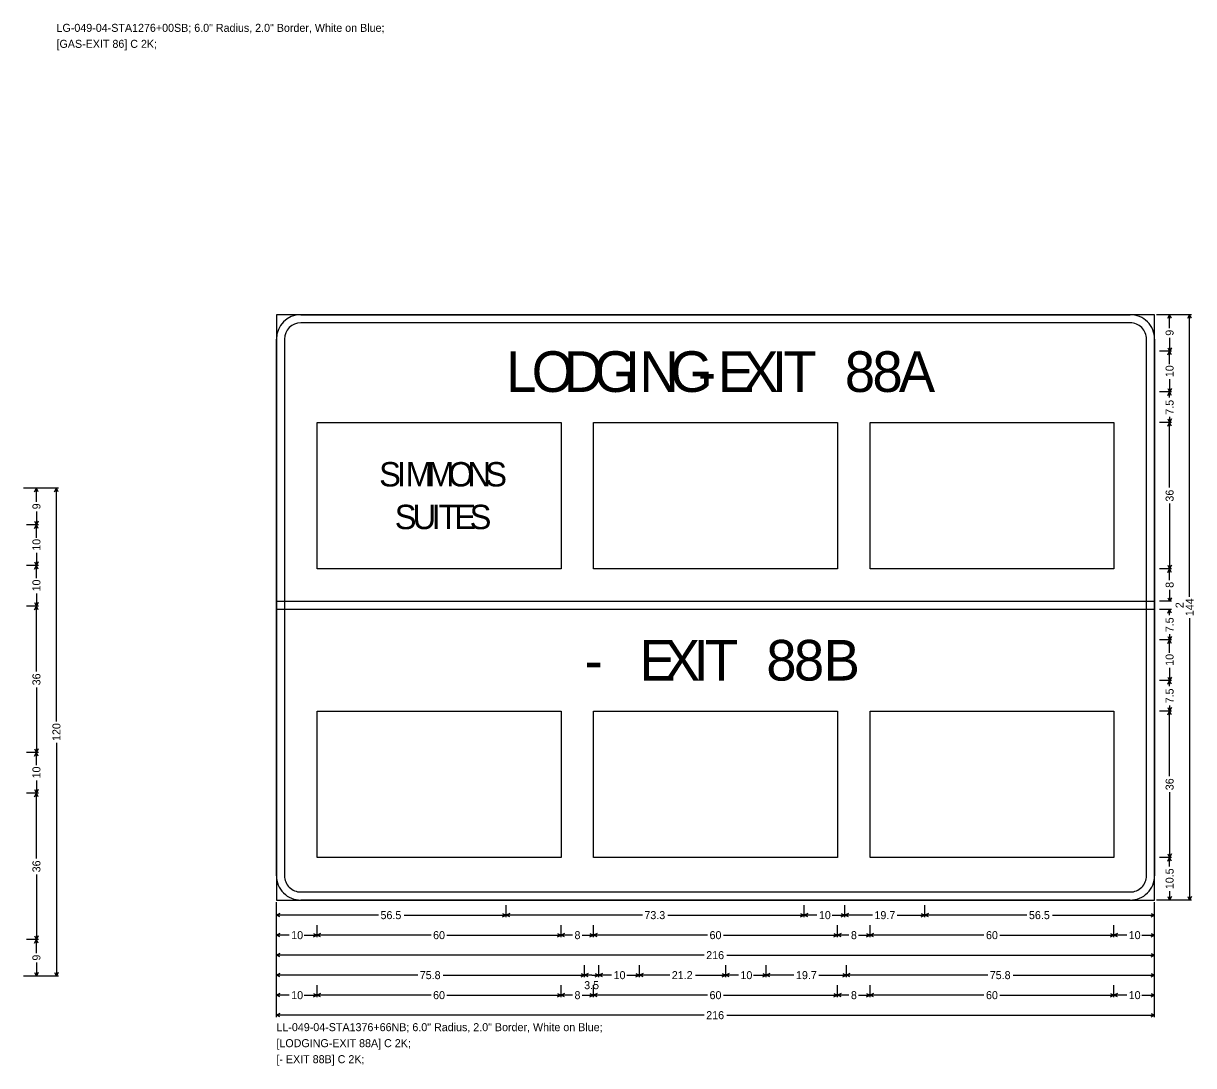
# Model space of a CAD drawing. Extents: x 667331 to 731245, y 738830 to 753817.
# Drawn here: x 730475 to 730993, y 746317 to 746779 of the extents above; entities that cross this region are included whole.
import ezdxf

# ---------------------------------------------------------------- set-up
doc = ezdxf.new("R2010")
doc.units = 0
doc.layers.add('R_SIGN', color=7, linetype='Continuous')

msp = doc.modelspace()

# ---------------------------------------------------------------- linework, layer by layer
at = {"layer": 'R_SIGN'}
for p, q in [((730992.27, 746649.89), (730976.77, 746649.89)), ((730983.41, 746649.89), (730978.1, 746649.89)), ((730981.74, 746648.3), (730982.53, 746649.89)), ((730982.53, 746643.89), (730982.53, 746649.89)), ((730983.32, 746648.3), (730982.53, 746649.89)), ((730990.59, 746648.3), (730991.39, 746649.89)), ((730991.39, 746525.04), (730991.39, 746649.89)), ((730992.18, 746648.3), (730991.39, 746649.89)), ((730981.74, 746635.27), (730982.53, 746633.69)), ((730982.53, 746639.68), (730982.53, 746633.69)), ((730983.32, 746635.27), (730982.53, 746633.69)), ((730983.41, 746633.69), (730978.1, 746633.69)), ((730981.74, 746632.1), (730982.53, 746633.69)), ((730982.53, 746628.03), (730982.53, 746633.69)), ((730983.32, 746632.1), (730982.53, 746633.69)), ((730982.53, 746621.34), (730982.53, 746615.69)), ((730983.41, 746615.69), (730978.1, 746615.69)), ((730981.74, 746617.27), (730982.53, 746615.69)), ((730981.74, 746614.1), (730982.53, 746615.69)), ((730983.32, 746617.27), (730982.53, 746615.69)), ((730982.53, 746613.16), (730982.53, 746615.69)), ((730983.32, 746614.1), (730982.53, 746615.69)), ((730982.53, 746604.71), (730982.53, 746602.19)), ((730605.09, 746537.39), (730605.09, 746602.19)), ((730605.09, 746602.19), (730713.09, 746602.19)), ((730713.09, 746602.19), (730713.09, 746537.39)), ((730727.49, 746537.39), (730727.49, 746602.19)), ((730727.49, 746602.19), (730835.49, 746602.19)), ((730835.49, 746602.19), (730835.49, 746537.39)), ((730849.89, 746537.39), (730849.89, 746602.19)), ((730849.89, 746602.19), (730957.89, 746602.19)), ((730957.89, 746602.19), (730957.89, 746537.39)), ((730983.41, 746602.19), (730978.1, 746602.19)), ((730981.74, 746603.77), (730982.53, 746602.19)), ((730981.74, 746600.6), (730982.53, 746602.19)), ((730983.32, 746603.77), (730982.53, 746602.19)), ((730982.53, 746573.32), (730982.53, 746602.19)), ((730983.32, 746600.6), (730982.53, 746602.19)), ((730490.57, 746573.02), (730475.07, 746573.02)), ((730481.71, 746573.02), (730476.4, 746573.02)), ((730480.03, 746571.44), (730480.83, 746573.02)), ((730480.83, 746567.02), (730480.83, 746573.02)), ((730481.62, 746571.44), (730480.83, 746573.02)), ((730488.89, 746571.44), (730489.68, 746573.02)), ((730489.68, 746469.79), (730489.68, 746573.02)), ((730490.48, 746571.44), (730489.68, 746573.02)), ((730480.83, 746562.82), (730480.83, 746556.82)), ((730982.53, 746566.26), (730982.53, 746537.39)), ((730480.03, 746558.41), (730480.83, 746556.82)), ((730481.62, 746558.41), (730480.83, 746556.82)), ((730481.71, 746556.82), (730476.4, 746556.82)), ((730480.03, 746555.24), (730480.83, 746556.82)), ((730480.83, 746551.17), (730480.83, 746556.82)), ((730481.62, 746555.24), (730480.83, 746556.82)), ((730480.83, 746544.48), (730480.83, 746538.82)), ((730481.71, 746538.82), (730476.4, 746538.82)), ((730480.03, 746540.41), (730480.83, 746538.82)), ((730480.03, 746537.24), (730480.83, 746538.82)), ((730481.62, 746540.41), (730480.83, 746538.82)), ((730480.83, 746533.17), (730480.83, 746538.82)), ((730481.62, 746537.24), (730480.83, 746538.82)), ((730713.09, 746537.39), (730605.09, 746537.39)), ((730835.49, 746537.39), (730727.49, 746537.39)), ((730957.89, 746537.39), (730849.89, 746537.39)), ((730983.41, 746537.39), (730978.1, 746537.39)), ((730981.74, 746538.97), (730982.53, 746537.39)), ((730981.74, 746535.8), (730982.53, 746537.39)), ((730983.32, 746538.97), (730982.53, 746537.39)), ((730982.53, 746532.3), (730982.53, 746537.39)), ((730983.32, 746535.8), (730982.53, 746537.39)), ((730480.83, 746526.48), (730480.83, 746520.82)), ((730982.53, 746528.08), (730982.53, 746522.99)), ((730480.03, 746522.41), (730480.83, 746520.82)), ((730481.62, 746522.41), (730480.83, 746520.82)), ((730983.41, 746522.99), (730978.1, 746522.99)), ((730981.74, 746524.57), (730982.53, 746522.99)), ((730983.32, 746524.57), (730982.53, 746522.99)), ((730481.71, 746520.82), (730476.4, 746520.82)), ((730480.03, 746519.24), (730480.83, 746520.82)), ((730480.83, 746491.95), (730480.83, 746520.82)), ((730481.62, 746519.24), (730480.83, 746520.82)), ((730983.41, 746519.39), (730978.1, 746519.39)), ((730981.74, 746517.8), (730982.53, 746519.39)), ((730982.53, 746516.86), (730982.53, 746519.39)), ((730983.32, 746517.8), (730982.53, 746519.39)), ((730991.39, 746515.53), (730991.39, 746390.69)), ((730983.41, 746505.89), (730978.1, 746505.89)), ((730981.74, 746507.47), (730982.53, 746505.89)), ((730981.74, 746504.3), (730982.53, 746505.89)), ((730982.53, 746508.41), (730982.53, 746505.89)), ((730983.32, 746507.47), (730982.53, 746505.89)), ((730982.53, 746500.23), (730982.53, 746505.89)), ((730983.32, 746504.3), (730982.53, 746505.89)), ((730982.53, 746493.54), (730982.53, 746487.89)), ((730983.41, 746487.89), (730978.1, 746487.89)), ((730981.74, 746489.47), (730982.53, 746487.89)), ((730981.74, 746486.3), (730982.53, 746487.89)), ((730983.32, 746489.47), (730982.53, 746487.89)), ((730982.53, 746485.36), (730982.53, 746487.89)), ((730983.32, 746486.3), (730982.53, 746487.89)), ((730480.83, 746484.89), (730480.83, 746456.02)), ((730981.74, 746475.97), (730982.53, 746474.39)), ((730982.53, 746476.91), (730982.53, 746474.39)), ((730983.32, 746475.97), (730982.53, 746474.39)), ((730605.09, 746409.59), (730605.09, 746474.39)), ((730605.09, 746474.39), (730713.09, 746474.39)), ((730713.09, 746474.39), (730713.09, 746409.59)), ((730727.49, 746409.59), (730727.49, 746474.39)), ((730727.49, 746474.39), (730835.49, 746474.39)), ((730835.49, 746474.39), (730835.49, 746409.59)), ((730849.89, 746409.59), (730849.89, 746474.39)), ((730849.89, 746474.39), (730957.89, 746474.39)), ((730957.89, 746474.39), (730957.89, 746409.59)), ((730983.41, 746474.39), (730978.1, 746474.39)), ((730981.74, 746472.8), (730982.53, 746474.39)), ((730982.53, 746445.52), (730982.53, 746474.39)), ((730983.32, 746472.8), (730982.53, 746474.39)), ((730489.68, 746460.26), (730489.68, 746357.02)), ((730481.71, 746456.02), (730476.4, 746456.02)), ((730480.03, 746457.61), (730480.83, 746456.02)), ((730480.03, 746454.44), (730480.83, 746456.02)), ((730481.62, 746457.61), (730480.83, 746456.02)), ((730480.83, 746450.37), (730480.83, 746456.02)), ((730481.62, 746454.44), (730480.83, 746456.02)), ((730480.83, 746443.68), (730480.83, 746438.02)), ((730480.03, 746439.61), (730480.83, 746438.02)), ((730481.62, 746439.61), (730480.83, 746438.02)), ((730982.53, 746438.46), (730982.53, 746409.59)), ((730481.71, 746438.02), (730476.4, 746438.02)), ((730480.03, 746436.44), (730480.83, 746438.02)), ((730480.83, 746409.15), (730480.83, 746438.02)), ((730481.62, 746436.44), (730480.83, 746438.02)), ((730713.09, 746409.59), (730605.09, 746409.59)), ((730835.49, 746409.59), (730727.49, 746409.59)), ((730957.89, 746409.59), (730849.89, 746409.59)), ((730983.41, 746409.59), (730978.1, 746409.59)), ((730983.41, 746409.59), (730978.1, 746409.59)), ((730981.74, 746411.17), (730982.53, 746409.59)), ((730981.74, 746408), (730982.53, 746409.59)), ((730983.32, 746411.17), (730982.53, 746409.59)), ((730982.53, 746405.62), (730982.53, 746409.59)), ((730983.32, 746408), (730982.53, 746409.59)), ((730480.83, 746402.09), (730480.83, 746373.22)), ((730981.74, 746392.27), (730982.53, 746390.69)), ((730982.53, 746394.65), (730982.53, 746390.69)), ((730983.32, 746392.27), (730982.53, 746390.69)), ((730990.59, 746392.27), (730991.39, 746390.69)), ((730992.18, 746392.27), (730991.39, 746390.69)), ((730587.09, 746338.87), (730587.09, 746389.8)), ((730587.09, 746383.16), (730587.09, 746388.47)), ((730688.79, 746383.16), (730688.79, 746388.47)), ((730820.73, 746383.16), (730820.73, 746388.47)), ((730838.73, 746383.16), (730838.73, 746388.47)), ((730874.19, 746383.16), (730874.19, 746388.47)), ((730874.19, 746383.16), (730874.19, 746388.47)), ((730975.89, 746338.87), (730975.89, 746389.8)), ((730975.89, 746383.16), (730975.89, 746388.47)), ((730992.27, 746390.69), (730976.77, 746390.69)), ((730983.41, 746390.69), (730978.1, 746390.69)), ((730588.67, 746384.83), (730587.09, 746384.04)), ((730632.28, 746384.04), (730587.09, 746384.04)), ((730588.67, 746383.25), (730587.09, 746384.04)), ((730643.59, 746384.04), (730688.79, 746384.04)), ((730687.2, 746384.83), (730688.79, 746384.04)), ((730687.2, 746383.25), (730688.79, 746384.04)), ((730690.37, 746384.83), (730688.79, 746384.04)), ((730749.11, 746384.04), (730688.79, 746384.04)), ((730690.37, 746383.25), (730688.79, 746384.04)), ((730760.4, 746384.04), (730820.73, 746384.04)), ((730819.14, 746384.83), (730820.73, 746384.04)), ((730819.14, 746383.25), (730820.73, 746384.04)), ((730822.31, 746384.83), (730820.73, 746384.04)), ((730826.38, 746384.04), (730820.73, 746384.04)), ((730822.31, 746383.25), (730820.73, 746384.04)), ((730833.07, 746384.04), (730838.73, 746384.04)), ((730837.14, 746384.83), (730838.73, 746384.04)), ((730837.14, 746383.25), (730838.73, 746384.04)), ((730840.31, 746384.83), (730838.73, 746384.04)), ((730850.98, 746384.04), (730838.73, 746384.04)), ((730840.31, 746383.25), (730838.73, 746384.04)), ((730861.93, 746384.04), (730874.19, 746384.04)), ((730872.6, 746384.83), (730874.19, 746384.04)), ((730872.6, 746383.25), (730874.19, 746384.04)), ((730875.77, 746384.83), (730874.19, 746384.04)), ((730919.38, 746384.04), (730874.19, 746384.04)), ((730875.77, 746383.25), (730874.19, 746384.04)), ((730930.69, 746384.04), (730975.89, 746384.04)), ((730974.3, 746384.83), (730975.89, 746384.04)), ((730974.3, 746383.25), (730975.89, 746384.04)), ((730587.09, 746374.3), (730587.09, 746379.61)), ((730605.09, 746374.3), (730605.09, 746379.61)), ((730713.09, 746374.3), (730713.09, 746379.61)), ((730727.49, 746374.3), (730727.49, 746379.61)), ((730835.49, 746374.3), (730835.49, 746379.61)), ((730849.89, 746374.3), (730849.89, 746379.61)), ((730957.89, 746374.3), (730957.89, 746379.61)), ((730957.89, 746374.3), (730957.89, 746379.61)), ((730975.89, 746374.3), (730975.89, 746379.61)), ((730481.71, 746373.22), (730476.4, 746373.22)), ((730481.71, 746373.22), (730476.4, 746373.22)), ((730480.03, 746374.81), (730480.83, 746373.22)), ((730480.03, 746371.64), (730480.83, 746373.22)), ((730481.62, 746374.81), (730480.83, 746373.22)), ((730480.83, 746367.22), (730480.83, 746373.22)), ((730481.62, 746371.64), (730480.83, 746373.22)), ((730588.67, 746375.98), (730587.09, 746375.18)), ((730592.74, 746375.18), (730587.09, 746375.18)), ((730588.67, 746374.39), (730587.09, 746375.18)), ((730599.43, 746375.18), (730605.09, 746375.18)), ((730603.5, 746375.98), (730605.09, 746375.18)), ((730603.5, 746374.39), (730605.09, 746375.18)), ((730606.67, 746375.98), (730605.09, 746375.18)), ((730655.56, 746375.18), (730605.09, 746375.18)), ((730606.67, 746374.39), (730605.09, 746375.18)), ((730662.61, 746375.18), (730713.09, 746375.18)), ((730711.5, 746375.98), (730713.09, 746375.18)), ((730711.5, 746374.39), (730713.09, 746375.18)), ((730714.67, 746375.98), (730713.09, 746375.18)), ((730718.18, 746375.18), (730713.09, 746375.18)), ((730714.67, 746374.39), (730713.09, 746375.18)), ((730722.39, 746375.18), (730727.49, 746375.18)), ((730725.9, 746375.98), (730727.49, 746375.18)), ((730725.9, 746374.39), (730727.49, 746375.18)), ((730729.07, 746375.98), (730727.49, 746375.18)), ((730777.96, 746375.18), (730727.49, 746375.18)), ((730729.07, 746374.39), (730727.49, 746375.18)), ((730785.01, 746375.18), (730835.49, 746375.18)), ((730833.9, 746375.98), (730835.49, 746375.18)), ((730833.9, 746374.39), (730835.49, 746375.18)), ((730837.07, 746375.98), (730835.49, 746375.18)), ((730840.58, 746375.18), (730835.49, 746375.18)), ((730837.07, 746374.39), (730835.49, 746375.18)), ((730844.79, 746375.18), (730849.89, 746375.18)), ((730848.3, 746375.98), (730849.89, 746375.18)), ((730848.3, 746374.39), (730849.89, 746375.18)), ((730851.47, 746375.98), (730849.89, 746375.18)), ((730900.36, 746375.18), (730849.89, 746375.18)), ((730851.47, 746374.39), (730849.89, 746375.18)), ((730907.41, 746375.18), (730957.89, 746375.18)), ((730956.3, 746375.98), (730957.89, 746375.18)), ((730956.3, 746374.39), (730957.89, 746375.18)), ((730959.47, 746375.98), (730957.89, 746375.18)), ((730963.54, 746375.18), (730957.89, 746375.18)), ((730959.47, 746374.39), (730957.89, 746375.18)), ((730970.23, 746375.18), (730975.89, 746375.18)), ((730974.3, 746375.98), (730975.89, 746375.18)), ((730974.3, 746374.39), (730975.89, 746375.18)), ((730587.09, 746365.44), (730587.09, 746370.75)), ((730588.67, 746367.12), (730587.09, 746366.33)), ((730776.5, 746366.33), (730587.09, 746366.33)), ((730588.67, 746365.53), (730587.09, 746366.33)), ((730786.47, 746366.33), (730975.89, 746366.33)), ((730974.3, 746367.12), (730975.89, 746366.33)), ((730974.3, 746365.53), (730975.89, 746366.33)), ((730975.89, 746365.44), (730975.89, 746370.75)), ((730480.83, 746363.02), (730480.83, 746357.02)), ((730587.09, 746356.58), (730587.09, 746361.9)), ((730723.53, 746356.58), (730723.53, 746361.9)), ((730729.83, 746356.58), (730729.83, 746361.9)), ((730747.83, 746356.58), (730747.83, 746361.9)), ((730785.99, 746356.58), (730785.99, 746361.9)), ((730803.99, 746356.58), (730803.99, 746361.9)), ((730839.45, 746356.58), (730839.45, 746361.9)), ((730839.45, 746356.58), (730839.45, 746361.9)), ((730975.89, 746356.58), (730975.89, 746361.9)), ((730490.57, 746357.02), (730475.07, 746357.02)), ((730481.71, 746357.02), (730476.4, 746357.02)), ((730480.03, 746358.61), (730480.83, 746357.02)), ((730481.62, 746358.61), (730480.83, 746357.02)), ((730488.89, 746358.61), (730489.68, 746357.02)), ((730490.48, 746358.61), (730489.68, 746357.02)), ((730588.67, 746358.26), (730587.09, 746357.47)), ((730649.66, 746357.47), (730587.09, 746357.47)), ((730588.67, 746356.67), (730587.09, 746357.47)), ((730660.95, 746357.47), (730723.53, 746357.47)), ((730721.94, 746358.26), (730723.53, 746357.47)), ((730721.94, 746356.67), (730723.53, 746357.47)), ((730725.11, 746358.26), (730723.53, 746357.47)), ((730726.68, 746357.47), (730723.53, 746357.47)), ((730725.11, 746356.67), (730723.53, 746357.47)), ((730726.68, 746357.47), (730729.83, 746357.47)), ((730728.24, 746358.26), (730729.83, 746357.47)), ((730728.24, 746356.67), (730729.83, 746357.47)), ((730731.41, 746358.26), (730729.83, 746357.47)), ((730735.48, 746357.47), (730729.83, 746357.47)), ((730731.41, 746356.67), (730729.83, 746357.47)), ((730742.17, 746357.47), (730747.83, 746357.47)), ((730746.24, 746358.26), (730747.83, 746357.47)), ((730746.24, 746356.67), (730747.83, 746357.47)), ((730749.41, 746358.26), (730747.83, 746357.47)), ((730761.24, 746357.47), (730747.83, 746357.47)), ((730749.41, 746356.67), (730747.83, 746357.47)), ((730772.57, 746357.47), (730785.99, 746357.47)), ((730784.4, 746358.26), (730785.99, 746357.47)), ((730784.4, 746356.67), (730785.99, 746357.47)), ((730787.57, 746358.26), (730785.99, 746357.47)), ((730791.64, 746357.47), (730785.99, 746357.47)), ((730787.57, 746356.67), (730785.99, 746357.47)), ((730798.33, 746357.47), (730803.99, 746357.47)), ((730802.4, 746358.26), (730803.99, 746357.47)), ((730802.4, 746356.67), (730803.99, 746357.47)), ((730805.57, 746358.26), (730803.99, 746357.47)), ((730816.24, 746357.47), (730803.99, 746357.47)), ((730805.57, 746356.67), (730803.99, 746357.47)), ((730827.19, 746357.47), (730839.45, 746357.47)), ((730837.86, 746358.26), (730839.45, 746357.47)), ((730837.86, 746356.67), (730839.45, 746357.47)), ((730841.03, 746358.26), (730839.45, 746357.47)), ((730902.02, 746357.47), (730839.45, 746357.47)), ((730841.03, 746356.67), (730839.45, 746357.47)), ((730913.31, 746357.47), (730975.89, 746357.47)), ((730974.3, 746358.26), (730975.89, 746357.47)), ((730974.3, 746356.67), (730975.89, 746357.47)), ((730587.09, 746347.72), (730587.09, 746353.04)), ((730605.09, 746347.72), (730605.09, 746353.04)), ((730713.09, 746347.72), (730713.09, 746353.04)), ((730727.49, 746347.72), (730727.49, 746353.04)), ((730835.49, 746347.72), (730835.49, 746353.04)), ((730849.89, 746347.72), (730849.89, 746353.04)), ((730957.89, 746347.72), (730957.89, 746353.04)), ((730957.89, 746347.72), (730957.89, 746353.04)), ((730975.89, 746347.72), (730975.89, 746353.04)), ((730588.67, 746349.4), (730587.09, 746348.61)), ((730592.74, 746348.61), (730587.09, 746348.61)), ((730588.67, 746347.82), (730587.09, 746348.61)), ((730599.43, 746348.61), (730605.09, 746348.61)), ((730603.5, 746349.4), (730605.09, 746348.61)), ((730603.5, 746347.82), (730605.09, 746348.61)), ((730606.67, 746349.4), (730605.09, 746348.61)), ((730655.56, 746348.61), (730605.09, 746348.61)), ((730606.67, 746347.82), (730605.09, 746348.61)), ((730662.61, 746348.61), (730713.09, 746348.61)), ((730711.5, 746349.4), (730713.09, 746348.61)), ((730711.5, 746347.82), (730713.09, 746348.61)), ((730714.67, 746349.4), (730713.09, 746348.61)), ((730718.18, 746348.61), (730713.09, 746348.61)), ((730714.67, 746347.82), (730713.09, 746348.61)), ((730722.39, 746348.61), (730727.49, 746348.61)), ((730725.9, 746349.4), (730727.49, 746348.61)), ((730725.9, 746347.82), (730727.49, 746348.61)), ((730729.07, 746349.4), (730727.49, 746348.61)), ((730777.96, 746348.61), (730727.49, 746348.61)), ((730729.07, 746347.82), (730727.49, 746348.61)), ((730785.01, 746348.61), (730835.49, 746348.61)), ((730833.9, 746349.4), (730835.49, 746348.61)), ((730833.9, 746347.82), (730835.49, 746348.61)), ((730837.07, 746349.4), (730835.49, 746348.61)), ((730840.58, 746348.61), (730835.49, 746348.61)), ((730837.07, 746347.82), (730835.49, 746348.61)), ((730844.79, 746348.61), (730849.89, 746348.61)), ((730848.3, 746349.4), (730849.89, 746348.61)), ((730848.3, 746347.82), (730849.89, 746348.61)), ((730851.47, 746349.4), (730849.89, 746348.61)), ((730900.36, 746348.61), (730849.89, 746348.61)), ((730851.47, 746347.82), (730849.89, 746348.61)), ((730907.41, 746348.61), (730957.89, 746348.61)), ((730956.3, 746349.4), (730957.89, 746348.61)), ((730956.3, 746347.82), (730957.89, 746348.61)), ((730959.47, 746349.4), (730957.89, 746348.61)), ((730963.54, 746348.61), (730957.89, 746348.61)), ((730959.47, 746347.82), (730957.89, 746348.61)), ((730970.23, 746348.61), (730975.89, 746348.61)), ((730974.3, 746349.4), (730975.89, 746348.61)), ((730974.3, 746347.82), (730975.89, 746348.61)), ((730588.67, 746340.54), (730587.09, 746339.75)), ((730974.3, 746340.54), (730975.89, 746339.75)), ((730776.5, 746339.75), (730587.09, 746339.75)), ((730588.67, 746338.96), (730587.09, 746339.75)), ((730786.47, 746339.75), (730975.89, 746339.75)), ((730974.3, 746338.96), (730975.89, 746339.75))]:
    msp.add_line(p, q, dxfattribs=at)
for points in [[(730587.09, 746390.69), (730975.89, 746390.69), (730975.89, 746649.89), (730587.09, 746649.89), (730587.09, 746390.69), (730587.09, 746390.69)], [(730597.89, 746649.89), (730965.09, 746649.89)], [(730965.09, 746646.29), (730597.89, 746646.29)], [(730587.09, 746401.49), (730587.09, 746639.09)], [(730590.69, 746639.09), (730590.69, 746401.49)], [(730972.29, 746401.49), (730972.29, 746639.09)], [(730975.89, 746639.09), (730975.89, 746401.49)], [(730975.89, 746519.39), (730587.09, 746519.39), (730587.09, 746522.99), (730975.89, 746522.99), (730975.89, 746519.39), (730975.89, 746519.39)], [(730597.89, 746394.29), (730965.09, 746394.29)], [(730965.09, 746390.69), (730597.89, 746390.69)]]:
    msp.add_lwpolyline(points, dxfattribs=at)
for centre, radius, start, end in [((730597.89, 746639.09), 10.8, 90.0002, 179.9998), ((730597.89, 746639.09), 7.2, 90.0002, 179.9998), ((730965.09, 746639.09), 10.8, 0, 90.0002), ((730965.09, 746639.09), 7.2, 0, 90.0002), ((730597.89, 746401.49), 10.8, 179.9998, 270.0001), ((730597.89, 746401.49), 7.2, 179.9998, 270.0001), ((730965.09, 746401.49), 10.8, 270.0001, 0.0003), ((730965.09, 746401.49), 7.2, 270.0001, 0.0003)]:
    msp.add_arc(centre, radius, start, end, dxfattribs=at)

# ---------------------------------------------------------------- texts
for s, height, p in [('LG-049-04-STA1276+00SB; 6.0" Radius, 2.0" Border, White on Blue; ', 3.5433, (730489.73, 746775.13)), ('[GAS-EXIT 86] C 2K; ', 3.5433, (730489.73, 746768.05)), ('L', 18, (730688.79, 746615.69)), ('O', 18, (730700.13, 746615.69)), ('D', 18, (730714.35, 746615.69)), ('G', 18, (730727.67, 746615.69)), ('I', 18, (730741.35, 746615.69)), ('N', 18, (730747.83, 746615.69)), ('G', 18, (730761.51, 746615.69)), ('E', 18, (730782.57, 746615.69)), ('X', 18, (730793.37, 746615.69)), ('I', 18, (730806.51, 746615.69)), ('T', 18, (730811.55, 746615.69)), ('8', 18, (730838.73, 746615.69)), ('8', 18, (730850.97, 746615.69)), ('A', 18, (730862.67, 746615.69)), ('-', 18, (730773.75, 746615.69)), ('S', 10.8, (730632.57, 746573.84)), ('I', 10.8, (730640.46, 746573.84)), ('M', 10.8, (730644.34, 746573.84)), ('M', 10.8, (730653.85, 746573.84)), ('O', 10.8, (730663.14, 746573.84)), ('N', 10.8, (730671.67, 746573.84)), ('S', 10.8, (730679.55, 746573.84)), ('S', 10.8, (730639.48, 746554.94)), ('U', 10.8, (730647.37, 746554.94)), ('I', 10.8, (730655.79, 746554.94)), ('T', 10.8, (730658.82, 746554.94)), ('E', 10.8, (730665.84, 746554.94)), ('S', 10.8, (730672.64, 746554.94)), ('E', 18, (730747.83, 746487.89)), ('X', 18, (730758.63, 746487.89)), ('I', 18, (730771.77, 746487.89)), ('T', 18, (730776.81, 746487.89)), ('8', 18, (730803.99, 746487.89)), ('8', 18, (730816.23, 746487.89)), ('B', 18, (730829.37, 746487.89)), ('-', 18, (730723.53, 746487.89)), ('56.5', 3.543, (730633.17, 746382.27)), ('73.3', 3.543, (730750, 746382.27)), ('10', 3.543, (730827.27, 746382.27)), ('19.7', 3.543, (730851.86, 746382.27)), ('56.5', 3.543, (730920.27, 746382.27)), ('10', 3.543, (730593.63, 746373.41)), ('60', 3.543, (730656.45, 746373.41)), ('8', 3.54, (730719.06, 746373.41)), ('60', 3.543, (730778.85, 746373.41)), ('8', 3.54, (730841.46, 746373.41)), ('60', 3.543, (730901.25, 746373.41)), ('10', 3.543, (730964.43, 746373.41)), ('216', 3.543, (730777.38, 746364.55)), ('75.8', 3.543, (730650.55, 746355.7)), ('10', 3.543, (730736.37, 746355.7)), ('21.2', 3.543, (730762.13, 746355.7)), ('10', 3.543, (730792.53, 746355.7)), ('19.7', 3.543, (730817.12, 746355.7)), ('75.8', 3.543, (730902.91, 746355.7)), ('10', 3.543, (730593.63, 746346.84)), ('60', 3.543, (730656.45, 746346.84)), ('8', 3.54, (730719.06, 746346.84)), ('3.5', 3.543, (730723.34, 746351.27)), ('60', 3.543, (730778.85, 746346.84)), ('8', 3.54, (730841.46, 746346.84)), ('60', 3.543, (730901.25, 746346.84)), ('10', 3.543, (730964.43, 746346.84)), ('216', 3.543, (730777.38, 746337.98)), ('LL-049-04-STA1376+66NB; 6.0" Radius, 2.0" Border, White on Blue; ', 3.5433, (730587.09, 746332.66)), ('[LODGING-EXIT 88A] C 2K; ', 3.5433, (730587.09, 746325.58)), ('[- EXIT 88B] C 2K; ', 3.5433, (730587.09, 746318.49))]:
    msp.add_text(s, height=height, dxfattribs=at).set_placement(p)
for s, height, p in [('9', 3.54, (730984.3, 746640.57)), ('10', 3.543, (730984.3, 746622.23)), ('7.5', 3.543, (730984.3, 746605.6)), ('36', 3.543, (730984.3, 746567.14)), ('9', 3.54, (730482.6, 746563.71)), ('10', 3.543, (730482.6, 746545.36)), ('10', 3.543, (730482.6, 746527.36)), ('8', 3.54, (730984.3, 746528.96)), ('2', 3.54, (730988.73, 746519.96)), ('144', 3.543, (730993.16, 746516.42)), ('7.5', 3.543, (730984.3, 746509.3)), ('10', 3.543, (730984.3, 746494.43)), ('36', 3.543, (730482.6, 746485.78)), ('7.5', 3.543, (730984.3, 746477.8)), ('120', 3.543, (730491.46, 746461.15)), ('10', 3.543, (730482.6, 746444.56)), ('36', 3.543, (730984.3, 746439.34)), ('36', 3.543, (730482.6, 746402.98)), ('10.5', 3.543, (730984.3, 746395.53)), ('9', 3.54, (730482.6, 746363.91))]:
    msp.add_text(s, height=height, rotation=90.0002, dxfattribs=at).set_placement(p)

doc.saveas('drawing.dxf')
